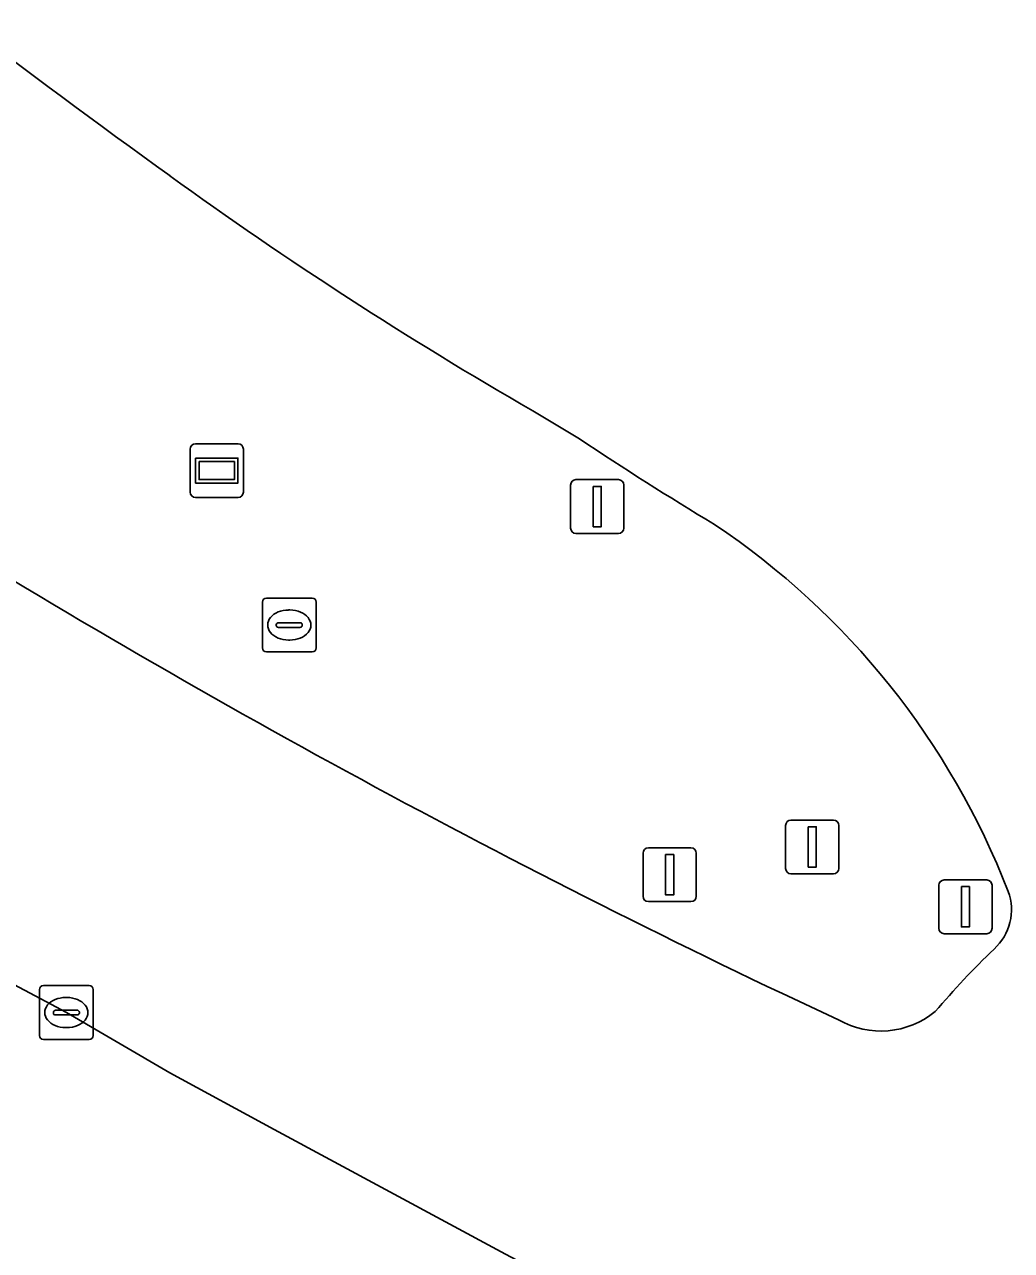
# Model space of a CAD drawing. Extents: x 157692 to 159674, y 381452 to 383291.
# Drawn here: x 157886.17 to 157904.52, y 382234.17 to 382256.96 of the extents above; entities that cross this region are included whole.
import ezdxf

# ---------------------------------------------------------------- set-up
doc = ezdxf.new("R2010")
doc.units = 0
for name, color, linetype in [('IMGEO_Informatiebord', 7, 'Continuous'), ('IMGEO_Kolk', 7, 'Continuous'), ('IMGEO_Lichtmast', 7, 'Continuous'), ('IMGEO_Rijbaan_regionaal_gesloten', 7, 'Continuous'), ('IMGEO_Rioolput', 7, 'Continuous'), ('IMGEO_Verkeersbordpaal', 7, 'Continuous'), ('IMGEO_Verkeerseiland_groen', 7, 'Continuous'), ('IMGEO_Verkeersregelinstallatiepaal', 7, 'Continuous')]:
    doc.layers.add(name, color=color, linetype=linetype)

msp = doc.modelspace()

# ---------------------------------------------------------------- linework, layer by layer
at = {"layer": 'IMGEO_Informatiebord'}
for p, q in [((157889.251, 382248.269), (157889.251, 382249.069)), ((157889.251, 382249.069), (157889.251, 382248.269)), ((157889.351, 382249.169), (157890.141, 382249.169)), ((157890.141, 382249.169), (157889.351, 382249.169)), ((157890.241, 382249.069), (157890.241, 382248.269)), ((157890.241, 382248.269), (157890.241, 382249.069)), ((157890.141, 382248.169), (157889.351, 382248.169)), ((157889.351, 382248.169), (157890.141, 382248.169))]:
    msp.add_line(p, q, dxfattribs=at)
for points in [[(157889.352, 382248.901), (157890.14, 382248.901), (157890.14, 382248.437), (157889.352, 382248.437), (157889.352, 382248.901)], [(157889.417, 382248.836), (157889.417, 382248.502), (157890.075, 382248.502), (157890.075, 382248.836), (157889.417, 382248.836)]]:
    msp.add_lwpolyline(points, dxfattribs=at)
for centre, start, end in [((157889.351, 382249.069), 90, 180), ((157889.351, 382249.069), 90, 180), ((157890.141, 382249.069), 0, 90), ((157890.141, 382249.069), 360, 90), ((157889.351, 382248.269), 180, 270), ((157889.351, 382248.269), 180, 270), ((157890.141, 382248.269), 270, 0), ((157890.141, 382248.269), 270, 0)]:
    msp.add_arc(centre, 0.1, start, end, dxfattribs=at)
at = {"layer": 'IMGEO_Kolk'}
for p, q in [((157886.449, 382238.167), (157886.449, 382239.019)), ((157886.524, 382239.093), (157887.376, 382239.093)), ((157887.45, 382239.019), (157887.45, 382238.167)), ((157886.937, 382238.873), (157886.962, 382238.873)), ((157886.708, 382238.587), (157886.708, 382238.599)), ((157887.146, 382238.55), (157886.748, 382238.55)), ((157886.751, 382238.636), (157887.149, 382238.636)), ((157887.192, 382238.599), (157887.192, 382238.587)), ((157886.96, 382238.313), (157886.935, 382238.313)), ((157887.376, 382238.093), (157886.524, 382238.093))]:
    msp.add_line(p, q, dxfattribs=at)
for points in [[(157886.449, 382238.167), (157886.449, 382239.019)], [(157886.524, 382239.093), (157887.376, 382239.093)], [(157887.45, 382239.019), (157887.45, 382238.167)], [(157887.376, 382238.093), (157886.524, 382238.093)]]:
    msp.add_lwpolyline(points, dxfattribs=at)
for centre, radius, start, end in [((157886.526, 382239.017), 0.0765, 91.552, 178.448), ((157886.526, 382239.017), 0.0765, 91.552, 178.448), ((157887.374, 382239.017), 0.0765, 1.552, 88.448), ((157887.374, 382239.017), 0.0765, 1.552, 88.448), ((157886.748, 382238.596), 0.0403, 85.8775, 175.7526), ((157886.745, 382238.586), 0.0366, 178.938, 274.7102), ((157887.149, 382238.593), 0.043, 264.8664, 352.4533), ((157887.153, 382238.598), 0.0386, 1.7309, 96.639), ((157886.526, 382238.169), 0.0765, 181.552, 268.448), ((157886.526, 382238.169), 0.0765, 181.552, 268.448), ((157887.374, 382238.169), 0.0765, 271.552, 358.448), ((157887.374, 382238.169), 0.0765, 271.552, 358.448)]:
    msp.add_arc(centre, radius, start, end, dxfattribs=at)
for centre, major_axis, ratio, start_param, end_param in [((157886.936, 382238.593), (-0.387, 0.002), 0.722429, 4.712389, 7.853982), ((157886.961, 382238.593), (-0.39, 0.002), 0.717154, 1.570796, 4.712389)]:
    msp.add_ellipse(centre, major_axis=major_axis, ratio=ratio, start_param=start_param, end_param=end_param, dxfattribs=at)
at = {"layer": 'IMGEO_Lichtmast'}
for p, q in [((157900.32, 382241.272), (157900.32, 382242.072)), ((157900.32, 382242.072), (157900.32, 382241.272)), ((157900.42, 382242.172), (157901.21, 382242.172)), ((157901.21, 382242.172), (157900.42, 382242.172)), ((157901.31, 382242.072), (157901.31, 382241.272)), ((157901.31, 382241.272), (157901.31, 382242.072)), ((157901.21, 382241.172), (157900.42, 382241.172)), ((157900.42, 382241.172), (157901.21, 382241.172))]:
    msp.add_line(p, q, dxfattribs=at)
msp.add_lwpolyline([(157900.74, 382242.047), (157900.89, 382242.047), (157900.89, 382241.297), (157900.74, 382241.297), (157900.74, 382242.047)], dxfattribs=at)
for centre, start, end in [((157900.42, 382242.072), 90, 180), ((157900.42, 382242.072), 90, 180), ((157901.21, 382242.072), 0, 90), ((157901.21, 382242.072), 360, 90), ((157900.42, 382241.272), 180, 270), ((157900.42, 382241.272), 180, 270), ((157901.21, 382241.272), 270, 0), ((157901.21, 382241.272), 270, 0)]:
    msp.add_arc(centre, 0.1, start, end, dxfattribs=at)
at = {"layer": 'IMGEO_Rijbaan_regionaal_gesloten'}
for points in [[(157895.622, 382249.78), (157896.486, 382249.26)], [(157885.882, 382239.164), (157886.95, 382238.593), (157888.876, 382237.475), (157890.811, 382236.42), (157895.116, 382234.101), (157897.209, 382232.989), (157897.223, 382232.98), (157897.302, 382232.933)], [(157901.305, 382238.457), (157900.26, 382238.946)]]:
    msp.add_lwpolyline(points, dxfattribs=at)
for centre, radius, start, end in [((157987.405, 382391.015), 168.642, 227.45827, 234.25024), ((157934.333, 382316.945), 77.522, 234.09974, 240.04259), ((157933.672, 382305.172), 67.149, 236.37284, 238.90947), ((157971.349, 382388.383), 165.485, 237.60455, 244.55904), ((157890.917, 382235.61), 14.516, 21.1407, 56.1769), ((157903.542, 382240.5), 0.977, 311.947, 20.6612), ((157915.536, 382228.012), 16.339, 133.9544, 139.5508), ((157902.091, 382239.834), 1.585, 240.2619, 309.5978)]:
    msp.add_arc(centre, radius, start, end, dxfattribs=at)
at = {"layer": 'IMGEO_Rioolput'}
for p, q in [((157890.668, 382246.298), (157891.52, 382246.298)), ((157890.593, 382245.372), (157890.593, 382246.224)), ((157891.081, 382246.078), (157891.106, 382246.078)), ((157891.594, 382246.224), (157891.594, 382245.372)), ((157890.895, 382245.841), (157891.293, 382245.841)), ((157890.852, 382245.792), (157890.852, 382245.804)), ((157891.29, 382245.755), (157890.892, 382245.755)), ((157891.336, 382245.804), (157891.336, 382245.792)), ((157891.104, 382245.518), (157891.079, 382245.518)), ((157891.52, 382245.298), (157890.668, 382245.298))]:
    msp.add_line(p, q, dxfattribs=at)
for points in [[(157890.668, 382246.298), (157891.52, 382246.298)], [(157890.593, 382245.372), (157890.593, 382246.224)], [(157891.594, 382246.224), (157891.594, 382245.372)], [(157891.52, 382245.298), (157890.668, 382245.298)]]:
    msp.add_lwpolyline(points, dxfattribs=at)
for centre, radius, start, end in [((157890.67, 382246.222), 0.0765, 91.552, 178.448), ((157890.67, 382246.222), 0.0765, 91.552, 178.448), ((157891.518, 382246.222), 0.0765, 1.552, 88.448), ((157891.518, 382246.222), 0.0765, 1.552, 88.448), ((157890.892, 382245.801), 0.0403, 85.8775, 175.7526), ((157891.297, 382245.803), 0.0386, 1.7309, 96.639), ((157890.889, 382245.791), 0.0366, 178.938, 274.7102), ((157891.293, 382245.798), 0.043, 264.8664, 352.4533), ((157890.67, 382245.374), 0.0765, 181.552, 268.448), ((157890.67, 382245.374), 0.0765, 181.552, 268.448), ((157891.518, 382245.374), 0.0765, 271.552, 358.448), ((157891.518, 382245.374), 0.0765, 271.552, 358.448)]:
    msp.add_arc(centre, radius, start, end, dxfattribs=at)
for centre, major_axis, ratio, start_param, end_param in [((157891.08, 382245.798), (-0.387, 0.002), 0.722429, 4.712389, 7.853982), ((157891.105, 382245.798), (-0.39, 0.002), 0.717154, 1.570796, 4.712389)]:
    msp.add_ellipse(centre, major_axis=major_axis, ratio=ratio, start_param=start_param, end_param=end_param, dxfattribs=at)
at = {"layer": 'IMGEO_Verkeersbordpaal'}
for p, q in [((157896.323, 382247.601), (157896.323, 382248.401)), ((157896.323, 382248.401), (157896.323, 382247.601)), ((157896.423, 382248.501), (157897.213, 382248.501)), ((157897.213, 382248.501), (157896.423, 382248.501)), ((157897.313, 382248.401), (157897.313, 382247.601)), ((157897.313, 382247.601), (157897.313, 382248.401)), ((157897.213, 382247.501), (157896.423, 382247.501)), ((157896.423, 382247.501), (157897.213, 382247.501)), ((157903.268, 382241.059), (157904.058, 382241.059)), ((157904.058, 382241.059), (157903.268, 382241.059)), ((157903.168, 382240.159), (157903.168, 382240.959)), ((157903.168, 382240.959), (157903.168, 382240.159)), ((157904.158, 382240.959), (157904.158, 382240.159)), ((157904.158, 382240.159), (157904.158, 382240.959)), ((157904.058, 382240.059), (157903.268, 382240.059)), ((157903.268, 382240.059), (157904.058, 382240.059))]:
    msp.add_line(p, q, dxfattribs=at)
for points in [[(157896.743, 382248.376), (157896.893, 382248.376), (157896.893, 382247.626), (157896.743, 382247.626), (157896.743, 382248.376)], [(157903.588, 382240.934), (157903.738, 382240.934), (157903.738, 382240.184), (157903.588, 382240.184), (157903.588, 382240.934)]]:
    msp.add_lwpolyline(points, dxfattribs=at)
for centre, start, end in [((157896.423, 382248.401), 90, 180), ((157896.423, 382248.401), 90, 180), ((157897.213, 382248.401), 0, 90), ((157897.213, 382248.401), 360, 90), ((157896.423, 382247.601), 180, 270), ((157896.423, 382247.601), 180, 270), ((157897.213, 382247.601), 270, 0), ((157897.213, 382247.601), 270, 0), ((157903.268, 382240.959), 90, 180), ((157903.268, 382240.959), 90, 180), ((157904.058, 382240.959), 0, 90), ((157904.058, 382240.959), 360, 90), ((157903.268, 382240.159), 180, 270), ((157903.268, 382240.159), 180, 270), ((157904.058, 382240.159), 270, 0), ((157904.058, 382240.159), 270, 0)]:
    msp.add_arc(centre, 0.1, start, end, dxfattribs=at)
at = {"layer": 'IMGEO_Verkeerseiland_groen'}
for points in [[(157896.486, 382249.26), (157895.622, 382249.78)], [(157890.811, 382236.42), (157888.876, 382237.475), (157886.95, 382238.593), (157885.882, 382239.164)], [(157900.26, 382238.946), (157901.305, 382238.457)], [(157897.302, 382232.933), (157897.223, 382232.98), (157897.209, 382232.989), (157895.116, 382234.101), (157890.811, 382236.42)]]:
    msp.add_lwpolyline(points, dxfattribs=at)
for centre, radius, start, end in [((157987.405, 382391.015), 168.642, 227.45827, 234.25024), ((157934.333, 382316.945), 77.522, 234.09974, 240.04259), ((157933.672, 382305.172), 67.149, 236.37284, 238.90947), ((157971.349, 382388.383), 165.485, 237.60455, 244.55904), ((157890.917, 382235.61), 14.516, 21.1407, 56.1769), ((157903.542, 382240.5), 0.977, 311.947, 20.6612), ((157915.536, 382228.012), 16.339, 133.9544, 139.5508), ((157902.091, 382239.834), 1.585, 240.2619, 309.5978)]:
    msp.add_arc(centre, radius, start, end, dxfattribs=at)
at = {"layer": 'IMGEO_Verkeersregelinstallatiepaal'}
for p, q in [((157897.67, 382240.755), (157897.67, 382241.555)), ((157897.67, 382241.555), (157897.67, 382240.755)), ((157897.77, 382241.655), (157898.56, 382241.655)), ((157898.56, 382241.655), (157897.77, 382241.655)), ((157898.66, 382241.555), (157898.66, 382240.755)), ((157898.66, 382240.755), (157898.66, 382241.555)), ((157898.56, 382240.655), (157897.77, 382240.655)), ((157897.77, 382240.655), (157898.56, 382240.655))]:
    msp.add_line(p, q, dxfattribs=at)
msp.add_lwpolyline([(157898.09, 382241.53), (157898.24, 382241.53), (157898.24, 382240.78), (157898.09, 382240.78), (157898.09, 382241.53)], dxfattribs=at)
for centre, start, end in [((157897.77, 382241.555), 90, 180), ((157897.77, 382241.555), 90, 180), ((157898.56, 382241.555), 0, 90), ((157898.56, 382241.555), 360, 90), ((157897.77, 382240.755), 180, 270), ((157897.77, 382240.755), 180, 270), ((157898.56, 382240.755), 270, 0), ((157898.56, 382240.755), 270, 0)]:
    msp.add_arc(centre, 0.1, start, end, dxfattribs=at)

doc.saveas('drawing.dxf')
